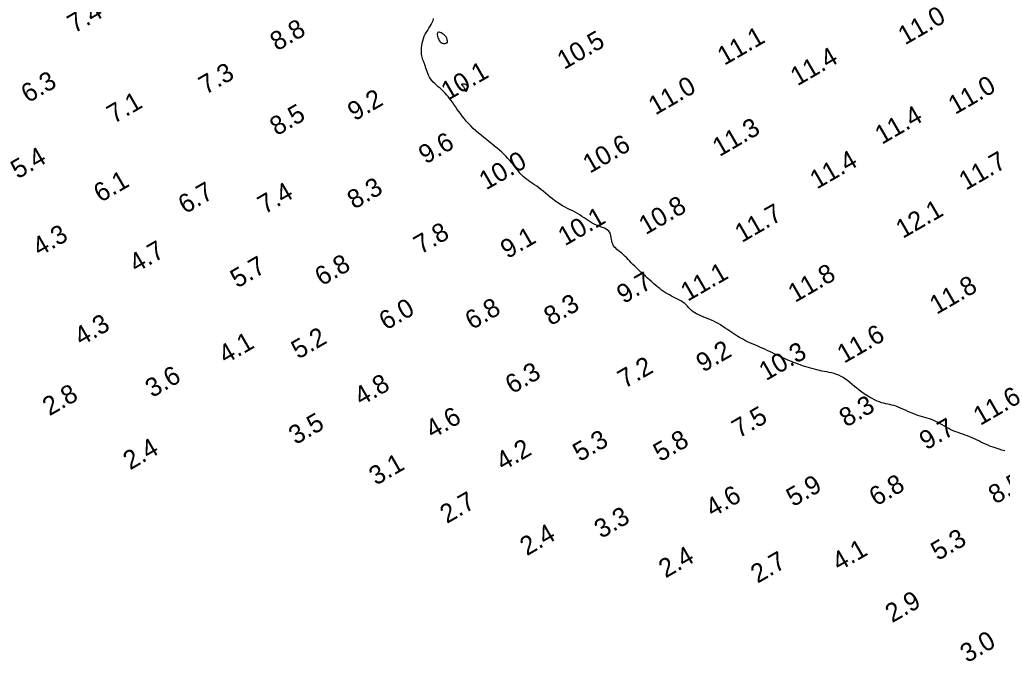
# Model space of a CAD drawing. Extents: x 3024098 to 3056816, y 418252 to 509144.
# Drawn here: x 3029955.7 to 3030218.5, y 418313.5 to 418485.2 of the extents above; entities that cross this region are included whole.
import ezdxf

# ---------------------------------------------------------------- set-up
doc = ezdxf.new("R2010")
doc.units = 0
doc.layers.add('V-CHAN-CONT-EL10', color=7, linetype='Continuous')
doc.layers.add('V-TOPO-SOUN-0911', color=7, linetype='Continuous')

msp = doc.modelspace()

# ---------------------------------------------------------------- linework, layer by layer
at = {"layer": 'V-CHAN-CONT-EL10'}
msp.add_lwpolyline([(3030219.18, 418369.78), (3030218.39, 418370), (3030217.61, 418370.24), (3030216.84, 418370.48), (3030216.09, 418370.74), (3030215.37, 418371), (3030214.68, 418371.28), (3030214.02, 418371.56), (3030213.39, 418371.85), (3030212.78, 418372.15), (3030212.19, 418372.45), (3030211.61, 418372.74), (3030211.03, 418373.03), (3030210.44, 418373.3), (3030209.84, 418373.56), (3030209.22, 418373.8), (3030208.59, 418374.02), (3030207.95, 418374.24), (3030207.3, 418374.46), (3030206.66, 418374.69), (3030206.02, 418374.92), (3030205.38, 418375.17), (3030204.76, 418375.44), (3030204.16, 418375.74), (3030203.57, 418376.06), (3030202.99, 418376.39), (3030202.42, 418376.72), (3030201.86, 418377.05), (3030201.3, 418377.37), (3030200.73, 418377.66), (3030200.16, 418377.93), (3030199.58, 418378.16), (3030198.99, 418378.36), (3030198.39, 418378.55), (3030197.78, 418378.72), (3030197.16, 418378.9), (3030196.54, 418379.08), (3030195.9, 418379.28), (3030195.25, 418379.51), (3030194.58, 418379.77), (3030193.92, 418380.06), (3030193.25, 418380.36), (3030192.59, 418380.67), (3030191.93, 418380.98), (3030191.29, 418381.26), (3030190.67, 418381.52), (3030190.07, 418381.74), (3030189.49, 418381.92), (3030188.94, 418382.06), (3030188.4, 418382.17), (3030187.86, 418382.28), (3030187.32, 418382.39), (3030186.77, 418382.52), (3030186.2, 418382.68), (3030185.61, 418382.88), (3030184.98, 418383.13), (3030184.32, 418383.43), (3030183.65, 418383.78), (3030182.96, 418384.17), (3030182.26, 418384.59), (3030181.57, 418385.04), (3030180.88, 418385.52), (3030180.22, 418386.02), (3030179.57, 418386.53), (3030178.95, 418387.05), (3030178.34, 418387.56), (3030177.74, 418388.06), (3030177.15, 418388.54), (3030176.56, 418388.99), (3030175.96, 418389.39), (3030175.36, 418389.74), (3030174.75, 418390.03), (3030174.12, 418390.27), (3030173.49, 418390.47), (3030172.84, 418390.64), (3030172.19, 418390.78), (3030171.54, 418390.91), (3030170.88, 418391.03), (3030170.22, 418391.16), (3030169.56, 418391.3), (3030168.9, 418391.46), (3030168.24, 418391.63), (3030167.59, 418391.8), (3030166.94, 418391.99), (3030166.3, 418392.18), (3030165.67, 418392.38), (3030165.05, 418392.59), (3030164.45, 418392.79), (3030163.85, 418393.01), (3030163.26, 418393.22), (3030162.68, 418393.45), (3030162.1, 418393.67), (3030161.53, 418393.91), (3030160.96, 418394.16), (3030160.39, 418394.41), (3030159.83, 418394.67), (3030159.25, 418394.95), (3030158.67, 418395.23), (3030158.09, 418395.51), (3030157.49, 418395.8), (3030156.88, 418396.09), (3030156.26, 418396.39), (3030155.62, 418396.68), (3030154.96, 418396.98), (3030154.28, 418397.27), (3030153.6, 418397.57), (3030152.93, 418397.86), (3030152.26, 418398.15), (3030151.6, 418398.44), (3030150.97, 418398.72), (3030150.37, 418399), (3030149.8, 418399.28), (3030149.25, 418399.56), (3030148.73, 418399.85), (3030148.23, 418400.14), (3030147.72, 418400.44), (3030147.22, 418400.76), (3030146.7, 418401.1), (3030146.16, 418401.46), (3030145.6, 418401.84), (3030145.02, 418402.24), (3030144.41, 418402.65), (3030143.78, 418403.07), (3030143.14, 418403.48), (3030142.49, 418403.87), (3030141.82, 418404.24), (3030141.15, 418404.59), (3030140.47, 418404.9), (3030139.8, 418405.17), (3030139.14, 418405.43), (3030138.49, 418405.68), (3030137.87, 418405.93), (3030137.28, 418406.18), (3030136.73, 418406.44), (3030136.23, 418406.73), (3030135.79, 418407.04), (3030135.38, 418407.39), (3030135, 418407.74), (3030134.65, 418408.11), (3030134.29, 418408.48), (3030133.93, 418408.85), (3030133.55, 418409.21), (3030133.14, 418409.54), (3030132.68, 418409.85), (3030132.18, 418410.14), (3030131.66, 418410.42), (3030131.12, 418410.69), (3030130.56, 418410.95), (3030130, 418411.22), (3030129.44, 418411.51), (3030128.9, 418411.8), (3030128.37, 418412.12), (3030127.86, 418412.46), (3030127.36, 418412.83), (3030126.86, 418413.22), (3030126.36, 418413.63), (3030125.85, 418414.06), (3030125.33, 418414.51), (3030124.79, 418414.99), (3030124.22, 418415.49), (3030123.63, 418416.01), (3030123.04, 418416.54), (3030122.44, 418417.08), (3030121.85, 418417.62), (3030121.27, 418418.15), (3030120.72, 418418.68), (3030120.2, 418419.19), (3030119.71, 418419.68), (3030119.25, 418420.15), (3030118.83, 418420.6), (3030118.42, 418421.02), (3030118.03, 418421.43), (3030117.65, 418421.81), (3030117.27, 418422.17), (3030116.9, 418422.51), (3030116.52, 418422.83), (3030116.14, 418423.13), (3030115.77, 418423.42), (3030115.41, 418423.72), (3030115.09, 418424.02), (3030114.79, 418424.35), (3030114.54, 418424.69), (3030114.33, 418425.08), (3030114.18, 418425.5), (3030114.07, 418425.95), (3030113.98, 418426.42), (3030113.89, 418426.89), (3030113.79, 418427.35), (3030113.66, 418427.8), (3030113.48, 418428.21), (3030113.23, 418428.57), (3030112.91, 418428.88), (3030112.52, 418429.15), (3030112.06, 418429.38), (3030111.56, 418429.59), (3030111.03, 418429.79), (3030110.47, 418430), (3030109.91, 418430.22), (3030109.34, 418430.47), (3030108.79, 418430.76), (3030108.25, 418431.08), (3030107.71, 418431.42), (3030107.16, 418431.79), (3030106.62, 418432.16), (3030106.05, 418432.54), (3030105.48, 418432.92), (3030104.87, 418433.29), (3030104.24, 418433.64), (3030103.59, 418433.99), (3030102.92, 418434.33), (3030102.23, 418434.67), (3030101.54, 418435.03), (3030100.85, 418435.4), (3030100.16, 418435.8), (3030099.48, 418436.23), (3030098.82, 418436.7), (3030098.17, 418437.2), (3030097.53, 418437.72), (3030096.9, 418438.24), (3030096.29, 418438.77), (3030095.69, 418439.27), (3030095.1, 418439.76), (3030094.53, 418440.21), (3030093.96, 418440.62), (3030093.41, 418441), (3030092.87, 418441.35), (3030092.34, 418441.69), (3030091.83, 418442.04), (3030091.33, 418442.39), (3030090.84, 418442.77), (3030090.37, 418443.18), (3030089.92, 418443.63), (3030089.48, 418444.12), (3030089.05, 418444.65), (3030088.61, 418445.2), (3030088.18, 418445.76), (3030087.73, 418446.34), (3030087.27, 418446.92), (3030086.78, 418447.49), (3030086.27, 418448.06), (3030085.74, 418448.62), (3030085.18, 418449.17), (3030084.59, 418449.73), (3030083.98, 418450.28), (3030083.35, 418450.83), (3030082.69, 418451.38), (3030082, 418451.94), (3030081.29, 418452.5), (3030080.56, 418453.08), (3030079.83, 418453.66), (3030079.09, 418454.26), (3030078.37, 418454.86), (3030077.65, 418455.48), (3030076.96, 418456.1), (3030076.31, 418456.74), (3030075.68, 418457.4), (3030075.1, 418458.06), (3030074.55, 418458.72), (3030074.03, 418459.38), (3030073.54, 418460.04), (3030073.08, 418460.69), (3030072.63, 418461.32), (3030072.21, 418461.93), (3030071.8, 418462.51), (3030071.41, 418463.07), (3030071.02, 418463.61), (3030070.64, 418464.13), (3030070.25, 418464.62), (3030069.85, 418465.1), (3030069.44, 418465.56), (3030069.01, 418466), (3030068.56, 418466.43), (3030068.1, 418466.84), (3030067.63, 418467.25), (3030067.17, 418467.66), (3030066.72, 418468.07), (3030066.3, 418468.49), (3030065.91, 418468.92), (3030065.57, 418469.36), (3030065.27, 418469.83), (3030065.02, 418470.31), (3030064.81, 418470.8), (3030064.63, 418471.29), (3030064.47, 418471.76), (3030064.33, 418472.22), (3030064.19, 418472.66), (3030064.06, 418473.07), (3030063.93, 418473.44), (3030063.79, 418473.78), (3030063.65, 418474.11), (3030063.52, 418474.44), (3030063.4, 418474.78), (3030063.3, 418475.14), (3030063.22, 418475.55), (3030063.15, 418476), (3030063.12, 418476.51), (3030063.12, 418477.07), (3030063.15, 418477.67), (3030063.21, 418478.29), (3030063.31, 418478.92), (3030063.46, 418479.56), (3030063.65, 418480.19), (3030063.88, 418480.79), (3030064.16, 418481.35), (3030064.47, 418481.89), (3030064.8, 418482.41), (3030065.14, 418482.91), (3030065.46, 418483.41), (3030065.76, 418483.9), (3030066.02, 418484.41), (3030066.23, 418484.93), (3030066.37, 418485.47)], dxfattribs=at)
for points in [[(3030069.5, 418478.84), (3030069.64, 418478.87), (3030069.75, 418478.91), (3030069.85, 418478.96), (3030069.94, 418479.01), (3030070.01, 418479.07), (3030070.06, 418479.12), (3030070.1, 418479.18), (3030070.12, 418479.24), (3030070.13, 418479.3), (3030070.13, 418479.36), (3030070.11, 418479.43), (3030070.09, 418479.5), (3030070.07, 418479.57), (3030070.05, 418479.66), (3030070.02, 418479.76), (3030070, 418479.86), (3030069.98, 418479.98), (3030069.95, 418480.11), (3030069.9, 418480.26), (3030069.83, 418480.41), (3030069.74, 418480.58), (3030069.6, 418480.75), (3030069.43, 418480.93), (3030069.22, 418481.12), (3030068.97, 418481.31), (3030068.7, 418481.49), (3030068.42, 418481.63), (3030068.15, 418481.74), (3030067.91, 418481.81), (3030067.69, 418481.81), (3030067.53, 418481.73), (3030067.42, 418481.58), (3030067.37, 418481.36), (3030067.37, 418481.09), (3030067.41, 418480.79), (3030067.5, 418480.47), (3030067.61, 418480.15), (3030067.75, 418479.85), (3030067.9, 418479.58), (3030068.08, 418479.35), (3030068.26, 418479.18), (3030068.45, 418479.04), (3030068.64, 418478.94), (3030068.83, 418478.88), (3030069.01, 418478.84), (3030069.19, 418478.82), (3030069.35, 418478.82)], [(3030075.43, 418466.59), (3030075.45, 418466.7), (3030075.46, 418466.82), (3030075.46, 418466.94), (3030075.46, 418467.05), (3030075.45, 418467.16), (3030075.43, 418467.27), (3030075.42, 418467.36), (3030075.41, 418467.44), (3030075.39, 418467.51), (3030075.37, 418467.57), (3030075.34, 418467.62), (3030075.31, 418467.67), (3030075.26, 418467.71), (3030075.2, 418467.75), (3030075.13, 418467.78), (3030075.04, 418467.81), (3030074.93, 418467.84), (3030074.81, 418467.87), (3030074.69, 418467.89), (3030074.57, 418467.91), (3030074.44, 418467.92), (3030074.33, 418467.93), (3030074.22, 418467.93), (3030074.12, 418467.93), (3030074.04, 418467.92), (3030073.97, 418467.9), (3030073.92, 418467.88), (3030073.89, 418467.85), (3030073.87, 418467.82), (3030073.87, 418467.78), (3030073.9, 418467.73), (3030073.94, 418467.68), (3030074, 418467.61), (3030074.08, 418467.54), (3030074.16, 418467.47), (3030074.25, 418467.38), (3030074.34, 418467.28), (3030074.43, 418467.16), (3030074.5, 418467.04), (3030074.57, 418466.9), (3030074.63, 418466.76), (3030074.68, 418466.61), (3030074.73, 418466.47), (3030074.78, 418466.34), (3030074.82, 418466.22), (3030074.87, 418466.13), (3030074.93, 418466.07), (3030074.98, 418466.04), (3030075.05, 418466.03), (3030075.12, 418466.06), (3030075.19, 418466.11), (3030075.25, 418466.18), (3030075.31, 418466.27), (3030075.36, 418466.36), (3030075.4, 418466.47)]]:
    msp.add_lwpolyline(points, close=True, dxfattribs=at)

# ---------------------------------------------------------------- texts
at = {"layer": 'V-TOPO-SOUN-0911'}
for s, p in [('7.4', (3029970.27, 418481.44)), ('11.0 ', (3030192.47, 418478.29)), ('8.8', (3030024.5, 418476.69)), ('10.5 ', (3030101.3, 418471.73)), ('11.1 ', (3030144.14, 418472.82)), ('11.4 ', (3030163.68, 418467.33)), ('7.3', (3030005.41, 418465.01)), ('10.1 ', (3030070.25, 418463.47)), ('6.3', (3029957.9, 418462.78)), ('11.0 ', (3030125.7, 418459.52)), ('11.0 ', (3030205.88, 418459.68)), ('9.2', (3030045.24, 418457.95)), ('7.1', (3029980.85, 418457.25)), ('8.5', (3030024.43, 418453.98)), ('11.4 ', (3030186.28, 418451.68)), ('11.3 ', (3030142.84, 418448.4)), ('9.6', (3030064.23, 418446.41)), ('10.6 ', (3030108.16, 418443.94)), ('5.4', (3029955.14, 418442.44)), ('10.0 ', (3030080.42, 418439.47)), ('11.4 ', (3030168.89, 418439.71)), ('11.7 ', (3030208.75, 418439.41)), ('6.1', (3029977.31, 418436.15)), ('8.3', (3030045.14, 418434.33)), ('6.7', (3029999.93, 418433.09)), ('7.4', (3030021.19, 418433.02)), ('10.8 ', (3030123.12, 418427.5)), ('10.1 ', (3030101.52, 418424.53)), ('11.7 ', (3030148.81, 418425.4)), ('12.1 ', (3030191.87, 418426.5)), ('4.3', (3029960.95, 418421.73)), ('7.8', (3030062.92, 418422.29)), ('9.1', (3030086.13, 418421.09)), ('4.7', (3029986.84, 418417.37)), ('5.7', (3030013.87, 418413.24)), ('6.8', (3030036.48, 418413.79)), ('11.1 ', (3030134.33, 418409.67)), ('11.8 ', (3030163.05, 418409.36)), ('9.7', (3030117.22, 418409.04)), ('11.8 ', (3030200.91, 418406.18)), ('8.3', (3030097.73, 418403.16)), ('6.0', (3030053.65, 418401.95)), ('6.8', (3030076.67, 418402.08)), ('4.3', (3029972.14, 418397.78)), ('11.6 ', (3030176.17, 418393.09)), ('4.1', (3030010.74, 418392.94)), ('5.2', (3030030.18, 418394.21)), ('9.2', (3030138.45, 418390.7)), ('10.3 ', (3030155.28, 418388.43)), ('3.6', (3029991.13, 418383.91)), ('6.3', (3030087.4, 418384.89)), ('7.2', (3030117.48, 418386.37)), ('4.8', (3030047.01, 418381.74)), ('2.8', (3029963.64, 418379.02)), ('11.6 ', (3030212.59, 418376.46)), ('8.3', (3030176.73, 418376)), ('3.5', (3030029.48, 418371.31)), ('4.6', (3030066.1, 418372.92)), ('7.5', (3030148.02, 418373.08)), ('9.7', (3030198.16, 418369.9)), ('5.3', (3030105.47, 418366.78)), ('5.8', (3030127, 418366.75)), ('2.4', (3029985.2, 418364.55)), ('4.2', (3030084.93, 418364.35)), ('3.1', (3030050.96, 418360.43)), ('8.5', (3030216.62, 418355.4)), ('5.9', (3030162.56, 418354.71)), ('6.8', (3030184.74, 418354.87)), ('2.7', (3030069.94, 418350.21)), ('4.6', (3030141, 418351.89)), ('3.3', (3030111.21, 418346.21)), ('2.4', (3030091.33, 418341.58)), ('5.3', (3030201.24, 418340.3)), ('4.1', (3030174.81, 418337.5)), ('2.4', (3030128.44, 418335.64)), ('2.7', (3030153.04, 418334.23)), ('2.9', (3030189.04, 418323.67)), ('3.0', (3030209.07, 418312.94))]:
    msp.add_text(s, height=5, rotation=30, dxfattribs=at).set_placement(p)

doc.saveas('drawing.dxf')
